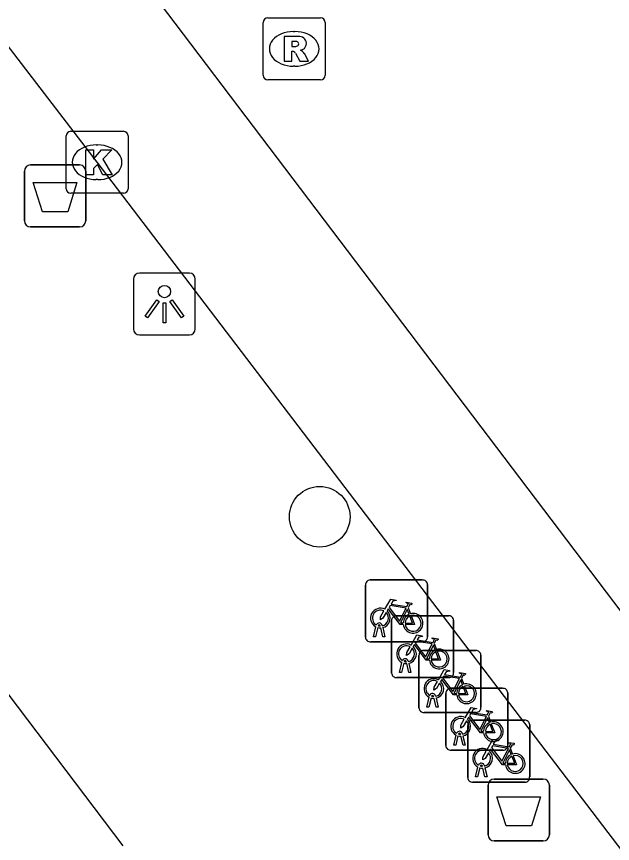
# Model space of a CAD drawing. Extents: x 160037 to 160839, y 385326 to 386441.
# Drawn here: x 160304.64 to 160314.25, y 385951.15 to 385964.5 of the extents above; entities that cross this region are included whole.
import ezdxf

# ---------------------------------------------------------------- set-up
doc = ezdxf.new("R2010")
doc.units = 0
for name, color, linetype in [('IMGEO_Afvalbak', 7, 'Continuous'), ('IMGEO_Boom', 7, 'Continuous'), ('IMGEO_Fietsenrek', 7, 'Continuous'), ('IMGEO_Kolk', 7, 'Continuous'), ('IMGEO_Lichtpunt', 7, 'Continuous'), ('IMGEO_Pand', 7, 'Continuous'), ('IMGEO_Parkeervlak_open', 7, 'Continuous'), ('IMGEO_Rioolput', 7, 'Continuous'), ('IMGEO_Voetpad_open', 7, 'Continuous')]:
    doc.layers.add(name, color=color, linetype=linetype)

msp = doc.modelspace()

# ---------------------------------------------------------------- linework, layer by layer
at = {"layer": 'IMGEO_Afvalbak'}
for p, q in [((160304.865, 385962.102), (160305.655, 385962.102)), ((160305.655, 385962.102), (160304.865, 385962.102)), ((160304.765, 385961.202), (160304.765, 385962.002)), ((160304.765, 385962.002), (160304.765, 385961.202)), ((160305.755, 385962.002), (160305.755, 385961.202)), ((160305.755, 385961.202), (160305.755, 385962.002)), ((160305.655, 385961.102), (160304.865, 385961.102)), ((160304.865, 385961.102), (160305.655, 385961.102)), ((160312.244, 385951.288), (160312.244, 385952.088)), ((160312.244, 385952.088), (160312.244, 385951.288)), ((160312.344, 385952.188), (160313.134, 385952.188)), ((160313.134, 385952.188), (160312.344, 385952.188)), ((160313.234, 385952.088), (160313.234, 385951.288)), ((160313.234, 385951.288), (160313.234, 385952.088)), ((160313.134, 385951.188), (160312.344, 385951.188)), ((160312.344, 385951.188), (160313.134, 385951.188))]:
    msp.add_line(p, q, dxfattribs=at)
for points in [[(160304.908, 385961.816), (160305.612, 385961.816), (160305.463, 385961.346), (160305.057, 385961.346), (160304.908, 385961.816)], [(160312.387, 385951.902), (160313.091, 385951.902), (160312.942, 385951.432), (160312.536, 385951.432), (160312.387, 385951.902)]]:
    msp.add_lwpolyline(points, dxfattribs=at)
for centre, start, end in [((160304.865, 385962.002), 90, 180), ((160304.865, 385962.002), 90, 180), ((160305.655, 385962.002), 0, 90), ((160305.655, 385962.002), 360, 90), ((160304.865, 385961.202), 180, 270), ((160304.865, 385961.202), 180, 270), ((160305.655, 385961.202), 270, 0), ((160305.655, 385961.202), 270, 0), ((160312.344, 385952.088), 90, 180), ((160312.344, 385952.088), 90, 180), ((160313.134, 385952.088), 0, 90), ((160313.134, 385952.088), 360, 90), ((160312.344, 385951.288), 180, 270), ((160312.344, 385951.288), 180, 270), ((160313.134, 385951.288), 270, 0), ((160313.134, 385951.288), 270, 0)]:
    msp.add_arc(centre, 0.1, start, end, dxfattribs=at)
at = {"layer": 'IMGEO_Boom'}
msp.add_circle((160309.528, 385956.423), 0.489, dxfattribs=at)
at = {"layer": 'IMGEO_Fietsenrek'}
for p, q in [((160310.267, 385954.477), (160310.267, 385955.318)), ((160310.267, 385955.318), (160310.267, 385954.477)), ((160310.342, 385955.402), (160311.183, 385955.402)), ((160311.183, 385955.402), (160310.342, 385955.402)), ((160311.267, 385955.327), (160311.267, 385954.486)), ((160311.267, 385954.486), (160311.267, 385955.327)), ((160310.954, 385954.951), (160310.99, 385954.856)), ((160310.688, 385953.9), (160310.688, 385954.741)), ((160310.688, 385954.741), (160310.688, 385953.9)), ((160310.763, 385954.825), (160311.604, 385954.825)), ((160311.604, 385954.825), (160310.763, 385954.825)), ((160311.688, 385954.75), (160311.688, 385953.909)), ((160311.688, 385953.909), (160311.688, 385954.75)), ((160310.394, 385954.486), (160310.433, 385954.646)), ((160310.463, 385954.634), (160310.428, 385954.486)), ((160310.505, 385954.658), (160310.504, 385954.662)), ((160310.546, 385954.486), (160310.512, 385954.628)), ((160310.536, 385954.669), (160310.537, 385954.662)), ((160310.544, 385954.632), (160310.579, 385954.486)), ((160310.428, 385954.486), (160310.394, 385954.486)), ((160310.579, 385954.486), (160310.546, 385954.486)), ((160311.192, 385954.402), (160310.351, 385954.402)), ((160310.351, 385954.402), (160311.192, 385954.402)), ((160311.375, 385954.374), (160311.411, 385954.279)), ((160311.204, 385954.264), (160312.045, 385954.264)), ((160312.045, 385954.264), (160311.204, 385954.264)), ((160310.815, 385953.909), (160310.854, 385954.069)), ((160310.926, 385954.081), (160310.925, 385954.085)), ((160310.957, 385954.092), (160310.958, 385954.085)), ((160311.129, 385953.339), (160311.129, 385954.18)), ((160311.129, 385954.18), (160311.129, 385953.339)), ((160312.129, 385954.189), (160312.129, 385953.348)), ((160312.129, 385953.348), (160312.129, 385954.189)), ((160310.884, 385954.057), (160310.849, 385953.909)), ((160310.967, 385953.909), (160310.933, 385954.051)), ((160310.965, 385954.055), (160311, 385953.909)), ((160311.613, 385953.825), (160310.772, 385953.825)), ((160310.772, 385953.825), (160311.613, 385953.825)), ((160310.849, 385953.909), (160310.815, 385953.909)), ((160311, 385953.909), (160310.967, 385953.909)), ((160311.816, 385953.813), (160311.852, 385953.718)), ((160311.562, 385952.728), (160311.562, 385953.569)), ((160311.562, 385953.569), (160311.562, 385952.728)), ((160311.637, 385953.653), (160312.478, 385953.653)), ((160312.478, 385953.653), (160311.637, 385953.653)), ((160312.562, 385953.578), (160312.562, 385952.737)), ((160312.562, 385952.737), (160312.562, 385953.578)), ((160311.256, 385953.348), (160311.295, 385953.508)), ((160311.325, 385953.496), (160311.29, 385953.348)), ((160311.367, 385953.52), (160311.366, 385953.524)), ((160311.408, 385953.348), (160311.374, 385953.49)), ((160311.398, 385953.531), (160311.399, 385953.524)), ((160311.406, 385953.494), (160311.441, 385953.348)), ((160311.29, 385953.348), (160311.256, 385953.348)), ((160311.441, 385953.348), (160311.408, 385953.348)), ((160312.054, 385953.264), (160311.213, 385953.264)), ((160311.213, 385953.264), (160312.054, 385953.264)), ((160311.99, 385953.138), (160312.831, 385953.138)), ((160312.831, 385953.138), (160311.99, 385953.138)), ((160312.249, 385953.202), (160312.285, 385953.107)), ((160311.915, 385952.213), (160311.915, 385953.054)), ((160311.915, 385953.054), (160311.915, 385952.213)), ((160312.915, 385953.063), (160312.915, 385952.222)), ((160312.915, 385952.222), (160312.915, 385953.063)), ((160311.689, 385952.737), (160311.728, 385952.897)), ((160311.758, 385952.885), (160311.723, 385952.737)), ((160311.8, 385952.909), (160311.799, 385952.913)), ((160311.841, 385952.737), (160311.807, 385952.879)), ((160311.831, 385952.92), (160311.832, 385952.913)), ((160311.839, 385952.883), (160311.874, 385952.737)), ((160311.723, 385952.737), (160311.689, 385952.737)), ((160311.874, 385952.737), (160311.841, 385952.737)), ((160312.487, 385952.653), (160311.646, 385952.653)), ((160311.646, 385952.653), (160312.487, 385952.653)), ((160312.602, 385952.687), (160312.638, 385952.592)), ((160312.042, 385952.222), (160312.081, 385952.382)), ((160312.111, 385952.37), (160312.076, 385952.222)), ((160312.153, 385952.394), (160312.152, 385952.398)), ((160312.194, 385952.222), (160312.16, 385952.364)), ((160312.184, 385952.405), (160312.185, 385952.398)), ((160312.192, 385952.368), (160312.227, 385952.222)), ((160312.076, 385952.222), (160312.042, 385952.222)), ((160312.227, 385952.222), (160312.194, 385952.222)), ((160312.84, 385952.138), (160311.999, 385952.138)), ((160311.999, 385952.138), (160312.84, 385952.138))]:
    msp.add_line(p, q, dxfattribs=at)
for points in [[(160310.58, 385954.928), (160310.675, 385955.092), (160310.761, 385955.078), (160310.763, 385955.069), (160310.707, 385955.058), (160310.68, 385955.013), (160310.936, 385954.972)], [(160310.936, 385954.972), (160310.961, 385955.021), (160310.955, 385955.025), (160310.932, 385955.029), (160310.92, 385955.036), (160310.919, 385955.039), (160310.921, 385955.044), (160311.016, 385955.029), (160311.018, 385955.019), (160311.008, 385955.006), (160310.996, 385955), (160310.982, 385955.006), (160310.954, 385954.951)], [(160310.601, 385954.876), (160310.549, 385954.786), (160310.509, 385954.761), (160310.51, 385954.808), (160310.565, 385954.902)], [(160310.876, 385954.684), (160310.826, 385954.684), (160310.635, 385954.935), (160310.616, 385954.903)], [(160310.923, 385954.947), (160310.666, 385954.988), (160310.649, 385954.959), (160310.816, 385954.739), (160310.923, 385954.947)], [(160310.971, 385954.849), (160310.941, 385954.926), (160310.832, 385954.708), (160310.875, 385954.708)], [(160310.905, 385954.708), (160311.025, 385954.707), (160310.981, 385954.821)], [(160311.001, 385954.828), (160311.056, 385954.683), (160310.906, 385954.683)], [(160311.001, 385954.351), (160311.096, 385954.515), (160311.182, 385954.501), (160311.184, 385954.492), (160311.128, 385954.481), (160311.101, 385954.436), (160311.357, 385954.395)], [(160311.297, 385954.107), (160311.247, 385954.107), (160311.056, 385954.358), (160311.037, 385954.326)], [(160311.344, 385954.37), (160311.087, 385954.411), (160311.07, 385954.382), (160311.237, 385954.162), (160311.344, 385954.37)], [(160311.392, 385954.272), (160311.362, 385954.349), (160311.253, 385954.131), (160311.296, 385954.131)], [(160311.357, 385954.395), (160311.382, 385954.444), (160311.376, 385954.448), (160311.353, 385954.452), (160311.341, 385954.459), (160311.34, 385954.462), (160311.342, 385954.467), (160311.437, 385954.452), (160311.439, 385954.442), (160311.429, 385954.429), (160311.417, 385954.423), (160311.403, 385954.429), (160311.375, 385954.374)], [(160311.022, 385954.299), (160310.97, 385954.209), (160310.93, 385954.184), (160310.931, 385954.231), (160310.986, 385954.325)], [(160311.326, 385954.131), (160311.446, 385954.13), (160311.402, 385954.244)], [(160311.422, 385954.251), (160311.477, 385954.106), (160311.327, 385954.106)], [(160311.442, 385953.79), (160311.537, 385953.954), (160311.623, 385953.94), (160311.625, 385953.931), (160311.569, 385953.92), (160311.542, 385953.875), (160311.798, 385953.834)], [(160311.785, 385953.809), (160311.528, 385953.85), (160311.511, 385953.821), (160311.678, 385953.601), (160311.785, 385953.809)], [(160311.798, 385953.834), (160311.823, 385953.883), (160311.817, 385953.887), (160311.794, 385953.891), (160311.782, 385953.898), (160311.781, 385953.901), (160311.783, 385953.906), (160311.878, 385953.891), (160311.88, 385953.881), (160311.87, 385953.868), (160311.858, 385953.862), (160311.844, 385953.868), (160311.816, 385953.813)], [(160311.463, 385953.738), (160311.411, 385953.648), (160311.371, 385953.623), (160311.372, 385953.67), (160311.427, 385953.764)], [(160311.738, 385953.546), (160311.688, 385953.546), (160311.497, 385953.797), (160311.478, 385953.765)], [(160311.833, 385953.711), (160311.803, 385953.788), (160311.694, 385953.57), (160311.737, 385953.57)], [(160311.767, 385953.57), (160311.887, 385953.569), (160311.843, 385953.683)], [(160311.863, 385953.69), (160311.918, 385953.545), (160311.768, 385953.545)], [(160311.875, 385953.179), (160311.97, 385953.343), (160312.056, 385953.329), (160312.058, 385953.32), (160312.002, 385953.309), (160311.975, 385953.264), (160312.231, 385953.223)], [(160312.231, 385953.223), (160312.256, 385953.272), (160312.25, 385953.276), (160312.227, 385953.28), (160312.215, 385953.287), (160312.214, 385953.29), (160312.216, 385953.295), (160312.311, 385953.28), (160312.313, 385953.27), (160312.303, 385953.257), (160312.291, 385953.251), (160312.277, 385953.257), (160312.249, 385953.202)], [(160311.896, 385953.127), (160311.844, 385953.037), (160311.804, 385953.012), (160311.805, 385953.059), (160311.86, 385953.153)], [(160312.171, 385952.935), (160312.121, 385952.935), (160311.93, 385953.186), (160311.911, 385953.154)], [(160312.218, 385953.198), (160311.961, 385953.239), (160311.944, 385953.21), (160312.111, 385952.99), (160312.218, 385953.198)], [(160312.266, 385953.1), (160312.236, 385953.177), (160312.127, 385952.959), (160312.17, 385952.959)], [(160312.2, 385952.959), (160312.32, 385952.958), (160312.276, 385953.072)], [(160312.296, 385953.079), (160312.351, 385952.934), (160312.201, 385952.934)], [(160312.228, 385952.664), (160312.323, 385952.828), (160312.409, 385952.814), (160312.411, 385952.805), (160312.355, 385952.794), (160312.328, 385952.749), (160312.584, 385952.708)], [(160312.584, 385952.708), (160312.609, 385952.757), (160312.603, 385952.761), (160312.58, 385952.765), (160312.568, 385952.772), (160312.567, 385952.775), (160312.569, 385952.78), (160312.664, 385952.765), (160312.666, 385952.755), (160312.656, 385952.742), (160312.644, 385952.736), (160312.63, 385952.742), (160312.602, 385952.687)], [(160312.249, 385952.612), (160312.197, 385952.522), (160312.157, 385952.497), (160312.158, 385952.544), (160312.213, 385952.638)], [(160312.524, 385952.42), (160312.474, 385952.42), (160312.283, 385952.671), (160312.264, 385952.639)], [(160312.571, 385952.683), (160312.314, 385952.724), (160312.297, 385952.695), (160312.464, 385952.475), (160312.571, 385952.683)], [(160312.619, 385952.585), (160312.589, 385952.662), (160312.48, 385952.444), (160312.523, 385952.444)], [(160312.553, 385952.444), (160312.673, 385952.443), (160312.629, 385952.557)], [(160312.649, 385952.564), (160312.704, 385952.419), (160312.554, 385952.419)]]:
    msp.add_lwpolyline(points, dxfattribs=at)
for centre, radius, start, end in [((160310.345, 385955.324), 0.0779, 92.4484, 184.2845), ((160310.345, 385955.324), 0.0779, 92.4484, 184.2845), ((160311.189, 385955.324), 0.0779, 2.4484, 94.2845), ((160311.189, 385955.324), 0.0779, 2.4484, 94.2845), ((160310.507, 385954.787), 0.159, 62.6766, 242.1369), ((160310.507, 385954.787), 0.129, 63.3192, 238.903), ((160310.507, 385954.787), 0.129, 283.6043, 43.4302), ((160310.507, 385954.787), 0.159, 283.5766, 46.6042), ((160310.766, 385954.747), 0.0779, 92.4484, 184.2845), ((160310.766, 385954.747), 0.0779, 92.4484, 184.2845), ((160311.034, 385954.703), 0.159, 113.3408, 178.3217), ((160311.034, 385954.703), 0.159, 187.0065, 105.7708), ((160311.034, 385954.703), 0.129, 113.923, 177.9556), ((160311.034, 385954.703), 0.129, 188.6715, 104.5883), ((160311.61, 385954.747), 0.0779, 2.4484, 94.2845), ((160311.61, 385954.747), 0.0779, 2.4484, 94.2845), ((160310.487, 385954.658), 0.0499, 12.8025, 158.6934), ((160310.507, 385954.787), 0.159, 253.9967, 271.7867), ((160310.487, 385954.658), 0.0174, 12.8025, 163.4502), ((160310.507, 385954.787), 0.129, 253.415, 269.0204), ((160310.345, 385954.48), 0.0779, 182.4484, 274.2845), ((160310.345, 385954.48), 0.0779, 182.4484, 274.2845), ((160311.189, 385954.48), 0.0779, 272.4484, 4.2845), ((160311.189, 385954.48), 0.0779, 272.4484, 4.2845), ((160310.928, 385954.21), 0.159, 62.6766, 242.1369), ((160310.928, 385954.21), 0.129, 63.3192, 238.903), ((160310.928, 385954.21), 0.129, 283.6043, 43.4302), ((160310.928, 385954.21), 0.159, 283.5766, 46.6042), ((160311.207, 385954.186), 0.0779, 92.4484, 184.2845), ((160311.207, 385954.186), 0.0779, 92.4484, 184.2845), ((160311.455, 385954.126), 0.159, 113.3408, 178.3217), ((160311.455, 385954.126), 0.159, 187.0065, 105.7708), ((160311.455, 385954.126), 0.129, 113.923, 177.9556), ((160311.455, 385954.126), 0.129, 188.6715, 104.5883), ((160312.051, 385954.186), 0.0779, 2.4484, 94.2845), ((160312.051, 385954.186), 0.0779, 2.4484, 94.2845), ((160310.908, 385954.081), 0.0499, 12.8025, 158.6934), ((160310.908, 385954.081), 0.0174, 12.8025, 163.4502), ((160310.928, 385954.21), 0.129, 253.415, 269.0204), ((160310.928, 385954.21), 0.159, 253.9967, 271.7867), ((160310.766, 385953.903), 0.0779, 182.4484, 274.2845), ((160310.766, 385953.903), 0.0779, 182.4484, 274.2845), ((160311.369, 385953.649), 0.159, 62.6766, 242.1369), ((160311.61, 385953.903), 0.0779, 272.4484, 4.2845), ((160311.61, 385953.903), 0.0779, 272.4484, 4.2845), ((160311.369, 385953.649), 0.129, 63.3192, 238.903), ((160311.369, 385953.649), 0.129, 283.6043, 43.4302), ((160311.369, 385953.649), 0.159, 283.5766, 46.6042), ((160311.896, 385953.565), 0.159, 113.3408, 178.3217), ((160311.896, 385953.565), 0.159, 187.0065, 105.7708), ((160311.896, 385953.565), 0.129, 113.923, 177.9556), ((160311.896, 385953.565), 0.129, 188.6715, 104.5883), ((160311.349, 385953.52), 0.0499, 12.8025, 158.6934), ((160311.349, 385953.52), 0.0174, 12.8025, 163.4502), ((160311.64, 385953.575), 0.0779, 92.4484, 184.2845), ((160311.64, 385953.575), 0.0779, 92.4484, 184.2845), ((160312.484, 385953.575), 0.0779, 2.4484, 94.2845), ((160312.484, 385953.575), 0.0779, 2.4484, 94.2845), ((160311.369, 385953.649), 0.159, 253.9967, 271.7867), ((160311.369, 385953.649), 0.129, 253.415, 269.0204), ((160311.207, 385953.342), 0.0779, 182.4484, 274.2845), ((160311.207, 385953.342), 0.0779, 182.4484, 274.2845), ((160312.051, 385953.342), 0.0779, 272.4484, 4.2845), ((160312.051, 385953.342), 0.0779, 272.4484, 4.2845), ((160311.802, 385953.038), 0.159, 62.6766, 242.1369), ((160311.802, 385953.038), 0.129, 63.3192, 238.903), ((160311.802, 385953.038), 0.159, 283.5766, 46.6042), ((160311.993, 385953.06), 0.0779, 92.4484, 184.2845), ((160311.993, 385953.06), 0.0779, 92.4484, 184.2845), ((160312.837, 385953.06), 0.0779, 2.4484, 94.2845), ((160312.837, 385953.06), 0.0779, 2.4484, 94.2845), ((160311.802, 385953.038), 0.129, 283.6043, 43.4302), ((160312.329, 385952.954), 0.159, 113.3408, 178.3217), ((160312.329, 385952.954), 0.159, 187.0065, 105.7708), ((160312.329, 385952.954), 0.129, 113.923, 177.9556), ((160312.329, 385952.954), 0.129, 188.6715, 104.5883), ((160311.782, 385952.909), 0.0499, 12.8025, 158.6934), ((160311.802, 385953.038), 0.159, 253.9967, 271.7867), ((160311.782, 385952.909), 0.0174, 12.8025, 163.4502), ((160311.802, 385953.038), 0.129, 253.415, 269.0204), ((160312.484, 385952.731), 0.0779, 272.4484, 4.2845), ((160312.484, 385952.731), 0.0779, 272.4484, 4.2845), ((160311.64, 385952.731), 0.0779, 182.4484, 274.2845), ((160311.64, 385952.731), 0.0779, 182.4484, 274.2845), ((160312.155, 385952.523), 0.159, 62.6766, 242.1369), ((160312.155, 385952.523), 0.129, 63.3192, 238.903), ((160312.155, 385952.523), 0.129, 283.6043, 43.4302), ((160312.155, 385952.523), 0.159, 283.5766, 46.6042), ((160312.682, 385952.439), 0.159, 113.3408, 178.3217), ((160312.682, 385952.439), 0.159, 187.0065, 105.7708), ((160312.682, 385952.439), 0.129, 113.923, 177.9556), ((160312.682, 385952.439), 0.129, 188.6715, 104.5883), ((160312.135, 385952.394), 0.0499, 12.8025, 158.6934), ((160312.155, 385952.523), 0.159, 253.9967, 271.7867), ((160312.135, 385952.394), 0.0174, 12.8025, 163.4502), ((160312.155, 385952.523), 0.129, 253.415, 269.0204), ((160311.993, 385952.216), 0.0779, 182.4484, 274.2845), ((160311.993, 385952.216), 0.0779, 182.4484, 274.2845), ((160312.837, 385952.216), 0.0779, 272.4484, 4.2845), ((160312.837, 385952.216), 0.0779, 272.4484, 4.2845)]:
    msp.add_arc(centre, radius, start, end, dxfattribs=at)
at = {"layer": 'IMGEO_Kolk'}
for p, q in [((160305.512, 385962.645), (160306.364, 385962.645)), ((160305.437, 385961.719), (160305.437, 385962.571)), ((160306.438, 385962.571), (160306.438, 385961.719)), ((160305.925, 385962.425), (160305.95, 385962.425)), ((160305.948, 385961.865), (160305.923, 385961.865)), ((160306.364, 385961.645), (160305.512, 385961.645))]:
    msp.add_line(p, q, dxfattribs=at)
for points in [[(160305.512, 385962.645), (160306.364, 385962.645)], [(160305.437, 385961.719), (160305.437, 385962.571)], [(160306.438, 385962.571), (160306.438, 385961.719)], [(160305.758, 385962.345), (160305.881, 385962.345), (160305.881, 385962.194), (160306.011, 385962.345), (160306.175, 385962.345), (160306.029, 385962.194), (160306.182, 385961.945), (160306.03, 385961.945), (160305.945, 385962.109), (160305.881, 385962.042), (160305.881, 385961.945), (160305.758, 385961.945), (160305.758, 385962.345)], [(160306.364, 385961.645), (160305.512, 385961.645)]]:
    msp.add_lwpolyline(points, dxfattribs=at)
for centre, start, end in [((160305.514, 385962.569), 91.552, 178.448), ((160305.514, 385962.569), 91.552, 178.448), ((160306.362, 385962.569), 1.552, 88.448), ((160306.362, 385962.569), 1.552, 88.448), ((160305.514, 385961.721), 181.552, 268.448), ((160305.514, 385961.721), 181.552, 268.448), ((160306.362, 385961.721), 271.552, 358.448), ((160306.362, 385961.721), 271.552, 358.448)]:
    msp.add_arc(centre, 0.0765, start, end, dxfattribs=at)
for centre, major_axis, ratio, start_param, end_param in [((160305.924, 385962.145), (-0.387, 0.002), 0.722429, 4.712389, 7.853982), ((160305.949, 385962.145), (-0.39, 0.002), 0.717154, 1.570796, 4.712389)]:
    msp.add_ellipse(centre, major_axis=major_axis, ratio=ratio, start_param=start_param, end_param=end_param, dxfattribs=at)
at = {"layer": 'IMGEO_Lichtpunt'}
for p, q in [((160307.427, 385960.355), (160306.619, 385960.355)), ((160307.427, 385960.355), (160306.619, 385960.355)), ((160306.525, 385960.26), (160306.525, 385959.453)), ((160306.525, 385960.26), (160306.525, 385959.453)), ((160307.521, 385959.453), (160307.521, 385960.26)), ((160307.521, 385959.453), (160307.521, 385960.26)), ((160306.619, 385959.359), (160307.427, 385959.359)), ((160306.619, 385959.359), (160307.427, 385959.359))]:
    msp.add_line(p, q, dxfattribs=at)
for points in [[(160306.899, 385959.924), (160306.938, 385959.896), (160306.75, 385959.634), (160306.712, 385959.661), (160306.899, 385959.924)], [(160307.001, 385959.876), (160307.048, 385959.876), (160307.048, 385959.554), (160307.001, 385959.554), (160307.001, 385959.876)], [(160307.111, 385959.896), (160307.149, 385959.923), (160307.336, 385959.661), (160307.297, 385959.633), (160307.111, 385959.896)]]:
    msp.add_lwpolyline(points, dxfattribs=at)
msp.add_circle((160307.024, 385960.058), 0.0994, dxfattribs=at)
for centre, start, end in [((160306.619, 385960.26), 90, 180), ((160306.619, 385960.26), 90, 180), ((160307.427, 385960.26), 0, 90), ((160307.427, 385960.26), 0, 90), ((160306.619, 385959.453), 180, 270), ((160306.619, 385959.453), 180, 270), ((160307.427, 385959.453), 270, 0), ((160307.427, 385959.453), 270, 360)]:
    msp.add_arc(centre, 0.0946, start, end, dxfattribs=at)
at = {"layer": 'IMGEO_Pand'}
msp.add_lwpolyline([(160301.098, 385958.053), (160306.355, 385951.108)], dxfattribs=at)
at = {"layer": 'IMGEO_Parkeervlak_open'}
msp.add_lwpolyline([(160297.464, 385977.233), (160325.133, 385940.705)], dxfattribs=at)
at = {"layer": 'IMGEO_Rioolput'}
for p, q in [((160308.616, 385963.55), (160308.616, 385964.402)), ((160308.691, 385964.476), (160309.543, 385964.476)), ((160309.617, 385964.402), (160309.617, 385963.55)), ((160309.104, 385964.256), (160309.129, 385964.256)), ((160309.127, 385963.696), (160309.102, 385963.696)), ((160309.543, 385963.476), (160308.691, 385963.476))]:
    msp.add_line(p, q, dxfattribs=at)
for points in [[(160308.616, 385963.55), (160308.616, 385964.402)], [(160308.691, 385964.476), (160309.543, 385964.476)], [(160309.617, 385964.402), (160309.617, 385963.55)], [(160309.205, 385964.174), (160308.953, 385964.176), (160308.953, 385963.776)], [(160309.131, 385964.095), (160309.077, 385964.095), (160309.077, 385964.014)], [(160309.077, 385964.014), (160309.129, 385964.014)], [(160308.953, 385963.776), (160309.077, 385963.776), (160309.077, 385963.938), (160309.088, 385963.938)], [(160309.135, 385963.909), (160309.206, 385963.776), (160309.346, 385963.776), (160309.281, 385963.902)], [(160309.543, 385963.476), (160308.691, 385963.476)]]:
    msp.add_lwpolyline(points, dxfattribs=at)
for centre, radius, start, end in [((160308.693, 385964.4), 0.0765, 91.552, 178.448), ((160308.693, 385964.4), 0.0765, 91.552, 178.448), ((160309.541, 385964.4), 0.0765, 1.552, 88.448), ((160309.541, 385964.4), 0.0765, 1.552, 88.448), ((160309.137, 385963.999), 0.0964, 77.0061, 93.1865), ((160309.151, 385964.056), 0.0378, 276.6634, 79.6772), ((160309.204, 385964.064), 0.109, 350.3612, 89.416), ((160309.113, 385964.203), 0.19, 274.7715, 282.9687), ((160309.202, 385964.064), 0.112, 277.5842, 350.9817), ((160309.186, 385963.849), 0.108, 29.5134, 73.7905), ((160309.087, 385963.885), 0.0533, 26.0293, 88.6989), ((160308.693, 385963.552), 0.0765, 181.552, 268.448), ((160308.693, 385963.552), 0.0765, 181.552, 268.448), ((160309.541, 385963.552), 0.0765, 271.552, 358.448), ((160309.541, 385963.552), 0.0765, 271.552, 358.448)]:
    msp.add_arc(centre, radius, start, end, dxfattribs=at)
for centre, major_axis, ratio, start_param, end_param in [((160309.103, 385963.976), (-0.387, 0.002), 0.722429, 4.712389, 7.853982), ((160309.128, 385963.976), (-0.39, 0.002), 0.717154, 1.570796, 4.712389)]:
    msp.add_ellipse(centre, major_axis=major_axis, ratio=ratio, start_param=start_param, end_param=end_param, dxfattribs=at)
at = {"layer": 'IMGEO_Voetpad_open'}
msp.add_lwpolyline([(160321.032, 385942.311), (160320.164, 385943.468), (160305.939, 385962.146), (160297.407, 385973.279), (160295.521, 385975.755)], dxfattribs=at)

doc.saveas('drawing.dxf')
